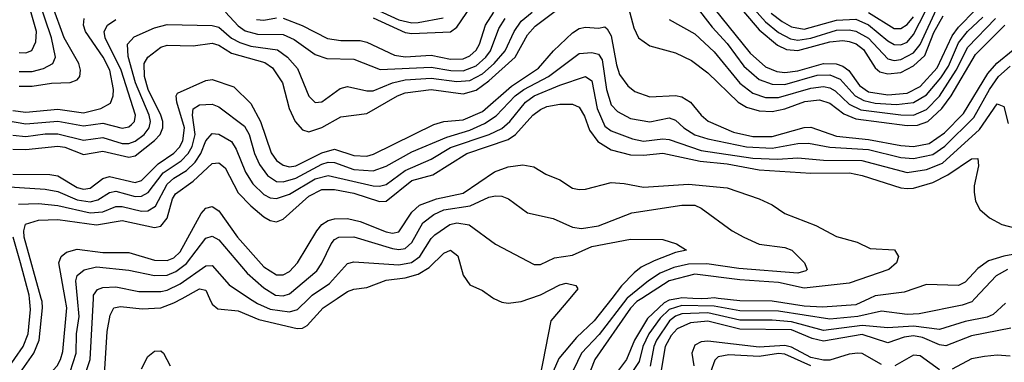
# Model space of a CAD drawing. Header units: inches. Extents: x 990535 to 1117859, y 769386 to 892122.
# Tile 1030 of 1056: x 1081231 to 1084292, y 859801 to 860867. Entities that reach past the tile are written whole.
import ezdxf

# ---------------------------------------------------------------- set-up
doc = ezdxf.new("R2010")
doc.units = ezdxf.units.IN
doc.header["$MEASUREMENT"] = 0
doc.layers.add('B0885', color=7, linetype='Continuous')
doc.layers.add('B0886', color=7, linetype='Continuous')

msp = doc.modelspace()

# ---------------------------------------------------------------- linework, layer by layer
at = {"layer": 'B0885', "color": 5}
for points, elevation in [([(1080344.4, 860000), (1080350, 859998.1), (1080450, 859978.4), (1080530, 859973.8), (1080550, 859967.7), (1080610, 859934.8), (1080694, 859914), (1080749.8, 859909.8), (1080810, 859919.9), (1080850, 859917.7), (1080870, 859908.4), (1080910, 859875), (1080990, 859789.6), (1081110, 859711.4), (1081150, 859703.9), (1081185.6, 859714.4), (1081210, 859736.2), (1081275.3, 859830), (1081291.3, 859870), (1081302.6, 859970), (1081301.2, 859990), (1081298.4, 860000)], 3520), ([(1080597.7, 860000), (1080610, 859995.9), (1080730, 859967.4), (1080850, 859982.8), (1080870, 859977.2), (1080890, 859961.9), (1080984.5, 859844.5), (1081010, 859820), (1081110, 859764), (1081150, 859752.4), (1081170, 859757.8), (1081190, 859775.4), (1081242.3, 859850), (1081257.2, 859890), (1081264.9, 859964.9), (1081261.8, 860000)], 3540), ([(1081170, 859506.3), (1081270, 859522.2), (1081287.7, 859532.3), (1081303.9, 859550), (1081355.4, 859630), (1081390, 859647.7), (1081442, 859658), (1081472.9, 859687.1), (1081493.7, 859746.3), (1081503, 859897), (1081512.3, 859947.7), (1081524, 859970), (1081545, 859975), (1081612.4, 859967.6), (1081670, 859970.6), (1081710, 859985.6), (1081736.1, 860000)], 3420), ([(1081210, 859589.8), (1081250, 859612.6), (1081310.1, 859689.9), (1081370, 859741.9), (1081388.6, 859771.4), (1081406.7, 859830), (1081408.1, 859890), (1081416.2, 859943.8), (1081410.9, 860000)], 3460), ([(1081210, 859547.3), (1081243, 859557), (1081277.2, 859582.8), (1081330, 859663), (1081350, 859679.5), (1081398.5, 859701.5), (1081423.5, 859730), (1081450.4, 859810), (1081460.6, 860000)], 3440), ([(1081219.5, 859640.5), (1081250, 859667.9), (1081310, 859749.4), (1081347.7, 859790), (1081358.6, 859810), (1081365.7, 859834.3), (1081377.9, 859970), (1081372.6, 860000)], 3480), ([(1081821.7, 860000), (1081830, 859982), (1081846.9, 859966.9), (1081910, 859961.6), (1081974.4, 859934.4), (1082093.9, 859906.1), (1082110, 859906.8), (1082124.5, 859915.5), (1082174.9, 859970), (1082218.4, 860000)], 3420), ([(1081945.5, 860000), (1081970, 859983.5), (1082010, 859966.1), (1082070, 859958), (1082094.9, 859965.1), (1082130.5, 860000)], 3440), ([(1082705.3, 860000), (1082730, 859988.6), (1082750, 859985.5), (1082790, 859990.7), (1082817.1, 860000)], 3420), ([(1082940.9, 860000), (1082882.7, 859930), (1082831.5, 859670)], 3420), ([(1083071.4, 860000), (1083016.7, 859930), (1082962, 859878), (1082907.4, 859812.6), (1082890, 859772.9)], 3440), ([(1083118.9, 860000), (1083032.3, 859887.7), (1082977.8, 859830), (1082939.4, 859750)], 3460), ([(1083165, 860000), (1083149.4, 859990), (1083130, 859969.9), (1083019.1, 859810), (1082990, 859736.6)], 3480), ([(1083280.4, 860000), (1083250, 859994), (1083234.2, 859985.8), (1083182.6, 859937.4), (1083142.2, 859870), (1083117.6, 859810), (1083080.2, 859759.8)], 3520), ([(1084200.7, 860000), (1084190.7, 859989.3), (1084161.2, 859978.8), (1084027.7, 859952.3), (1083990, 859950.2), (1083910, 859959.7), (1083836.6, 859943.4), (1083750, 859935), (1083590, 859959.7), (1083470, 859961.4), (1083390, 859976), (1083290, 859978.2), (1083250, 859964.8), (1083221.8, 859938.2), (1083187, 859890), (1083168.7, 859850), (1083156.5, 859803.5), (1083116.6, 859743.5)], 3540), ([(1084295.3, 859984.7), (1084256.8, 859950), (1084238.6, 859941.4), (1084170, 859927.8), (1084090, 859903), (1084010, 859913.5), (1083930, 859908), (1083850, 859915.5), (1083730, 859899.9), (1083630, 859926.9), (1083570, 859932.3), (1083470, 859932.3), (1083370, 859955.1), (1083290, 859951.8), (1083270, 859944.8), (1083251.2, 859930), (1083210.6, 859870), (1083202.3, 859850), (1083190.6, 859789.4)], 3560), ([(1083370, 860000), (1083350, 859998.5), (1083323.3, 860000)], 3520), ([(1083872.9, 860000), (1083830, 859979.6), (1083727.1, 859972.9), (1083670, 859975.5), (1083570, 859991.5), (1083470, 859991.9), (1083402.5, 860000)], 3520), ([(1084312.6, 859907.4), (1084190, 859883.4), (1084110, 859852.1), (1084090, 859855.4), (1084037.8, 859877.8), (1084010, 859882.9), (1083980.3, 859879.7), (1083930, 859862), (1083850, 859887.9), (1083730, 859866.7), (1083694.9, 859874.9), (1083630, 859901.9), (1083470, 859904.6), (1083370, 859928.9), (1083316.5, 859923.5), (1083274.5, 859905.5), (1083256, 859884), (1083238.2, 859850), (1083224.3, 859770)], 3580), ([(1083910, 859794.1), (1083850, 859828.4), (1083836.9, 859830), (1083810, 859826.9), (1083750, 859807.7), (1083730, 859807.5), (1083690, 859816.5), (1083630, 859848.4), (1083610, 859853.7), (1083530, 859848.1), (1083370, 859866.9), (1083350, 859865.1), (1083330, 859854.9), (1083320.1, 859830), (1083327, 859790)], 3620), ([(1081610, 859780.9), (1081630, 859819.3), (1081650, 859835.3), (1081670, 859836.4), (1081678.2, 859830), (1081699.1, 859790)], 3380), ([(1083690, 859790.6), (1083610, 859826.9), (1083590, 859828.2), (1083530, 859819.5), (1083435.2, 859824.8), (1083402.4, 859817.6), (1083391.8, 859808.2), (1083378.5, 859770)], 3640), ([(1084090, 859777.9), (1084030, 859820.7), (1084010, 859823.3), (1083951.4, 859790)], 3620), ([(1084310, 859820.1), (1084270, 859823), (1084230, 859819.6), (1084190, 859811.7), (1084130, 859779.4)], 3620)]:
    msp.add_lwpolyline(points, dxfattribs=dict(at, elevation=elevation))
at = {"layer": 'B0886', "color": 5}
for points, elevation in [([(1083432.7, 860950), (1083530, 860834.8), (1083586.9, 860786.9), (1083614.4, 860774.4), (1083650, 860770.7), (1083750, 860798.2), (1083790, 860802), (1083810, 860799.3), (1083831.6, 860791.6), (1083854.4, 860774.4), (1083890, 860717.3), (1083904.9, 860704.9), (1083930, 860697.8), (1083970, 860702.6), (1084010, 860723.2), (1084044.4, 860755.6), (1084073, 860827), (1084101.8, 860878.2)], 3720), ([(1083470, 860950), (1083550, 860860.3), (1083590, 860826.9), (1083626.9, 860806.9), (1083650, 860802.6), (1083690, 860808.7), (1083770, 860834.2), (1083810, 860835.5), (1083830, 860831.3), (1083870, 860808.7), (1083930, 860744.5), (1083950, 860739.6), (1083970, 860742.3), (1084010, 860763.2), (1084030, 860789.1), (1084087.6, 860912.4)], 3740), ([(1083567, 860887), (1083600.9, 860860.9), (1083630, 860844.5), (1083670, 860837.3), (1083770, 860865.6), (1083830, 860867.9), (1083870, 860850.8), (1083930, 860800.6), (1083950, 860789.5), (1083970, 860787.9), (1083990, 860796.4), (1084010, 860820.4), (1084067.1, 860932.9)], 3760), ([(1081210, 860464.2), (1081250, 860462.4), (1081350, 860473.6), (1081371.3, 860470), (1081430, 860447.3), (1081490, 860458.2), (1081570, 860439.3), (1081590, 860443.6), (1081650, 860490.5), (1081668.1, 860510), (1081676.3, 860530), (1081676.1, 860550), (1081669.8, 860570), (1081630.8, 860649.2), (1081619.6, 860690), (1081618.3, 860730), (1081629.9, 860750), (1081670, 860781), (1081690, 860787.2), (1081770, 860785.7), (1081830, 860793.1), (1081850, 860786.9), (1081890, 860762.5), (1081993.4, 860733.4), (1082017.1, 860717.1), (1082048.1, 860670), (1082069.2, 860590), (1082087.7, 860550), (1082110, 860524.1), (1082130, 860518.3), (1082170, 860531.3), (1082230, 860564.1), (1082310, 860575.1), (1082405.6, 860630), (1082430, 860639), (1082510, 860649.6), (1082610, 860636.5), (1082650, 860647.6), (1082690, 860676), (1082771.7, 860750), (1082810, 860819.1), (1082833.4, 860846.6), (1082925.2, 860914.8)], 3620), ([(1081230, 860705), (1081270, 860705.5), (1081305.2, 860714.8), (1081333.8, 860730), (1081342.2, 860750), (1081330.2, 860810), (1081289.3, 860930)], 3740), ([(1081230, 860764.2), (1081250, 860763.1), (1081268.7, 860771.3), (1081281.9, 860798.1), (1081283.1, 860830), (1081260.2, 860910)], 3760), ([(1081230, 860659.5), (1081270, 860659.5), (1081330, 860669.4), (1081388.3, 860671.7), (1081410, 860679.8), (1081418.4, 860690), (1081420.4, 860710), (1081414.6, 860730), (1081369.8, 860809.8), (1081333.3, 860910)], 3720), ([(1082310, 860912.2), (1082410, 860866.1), (1082450, 860857), (1082470, 860857.9), (1082547.1, 860872.9)], 3740), ([(1082330, 860872.8), (1082430, 860827.1), (1082450, 860823.7), (1082570, 860829.3), (1082590, 860842.9), (1082650, 860932.7)], 3720), ([(1083119.4, 860919.4), (1083140.8, 860840.8), (1083154.4, 860810), (1083190, 860785.5), (1083270, 860763.3), (1083319.8, 860739.8), (1083370, 860701.6), (1083465, 860610), (1083490, 860594.1), (1083530, 860582.8), (1083570, 860581.6), (1083610, 860589.7), (1083672, 860612), (1083717.8, 860617.8), (1083750, 860607.5), (1083793.4, 860573.4), (1083830, 860558.4), (1083990, 860537.3), (1084021.6, 860538.4), (1084054.4, 860550), (1084097.5, 860590), (1084126.3, 860630), (1084202.1, 860757.9), (1084293.3, 860850)], 3620), ([(1083330, 860912.3), (1083383.5, 860843.5), (1083430, 860792.9), (1083482.5, 860722.5), (1083530, 860680.1), (1083570, 860665.7), (1083610, 860664.9), (1083710, 860693.7), (1083750, 860695.5), (1083781.3, 860681.3), (1083828.2, 860630), (1083855.2, 860615.2), (1083890, 860607.5), (1083956.8, 860603.2), (1084010, 860608.8), (1084050, 860633.2), (1084094.4, 860685.6), (1084118, 860722), (1084150, 860794.6), (1084177.9, 860830), (1084225.6, 860874.4)], 3660), ([(1083367.4, 860930), (1083502.3, 860762.3), (1083550, 860720.2), (1083585.3, 860705.3), (1083610, 860702), (1083650, 860707.5), (1083730, 860730.8), (1083769.7, 860729.7), (1083790, 860722.5), (1083808.5, 860708.5), (1083841.6, 860661.6), (1083870, 860641.9), (1083930, 860633.2), (1083990, 860638.4), (1084030, 860658.9), (1084083.5, 860716.5), (1084130, 860816.2), (1084150, 860843.8), (1084202.6, 860897.4)], 3680), ([(1081210, 860507.4), (1081250, 860503.3), (1081310, 860511.5), (1081350, 860511.6), (1081430, 860492.3), (1081490, 860500.2), (1081550, 860481.1), (1081570, 860481.1), (1081590, 860488.6), (1081617.7, 860510), (1081633.5, 860530), (1081637.8, 860550), (1081633.8, 860570), (1081591.1, 860670), (1081568.3, 860751.7), (1081566.2, 860790), (1081587, 860813), (1081650, 860841.7), (1081690, 860851.9), (1081830, 860848.1), (1081850, 860843), (1081890, 860809.6), (1081915.7, 860795.7), (1081950, 860784.7), (1082032.7, 860772.7), (1082064.2, 860750), (1082094.8, 860714.8), (1082130, 860628.3), (1082150, 860608.8), (1082170, 860610.7), (1082227.9, 860652.1), (1082250, 860659.1), (1082310, 860645.8), (1082330, 860645.4), (1082389.8, 860670.2), (1082430, 860679.6), (1082510, 860685.1), (1082590, 860674.3), (1082630, 860677.1), (1082670, 860698.2), (1082706.4, 860730), (1082740, 860770), (1082767.9, 860830), (1082790, 860861.8), (1082824.6, 860890)], 3640), ([(1081870.5, 860890), (1081910, 860847.2), (1081932, 860832), (1081970, 860821.2), (1082050, 860820.5), (1082084.9, 860804.9), (1082150, 860758.6), (1082185.8, 860745.8), (1082270, 860743.7), (1082352.2, 860712.2), (1082510, 860719.2), (1082571, 860709), (1082610, 860708), (1082650, 860723.5), (1082680.2, 860750), (1082695.2, 860770), (1082720.9, 860839.1), (1082740.7, 860870)], 3660), ([(1081967.2, 860867.2), (1081990, 860865.2), (1082030, 860872.7)], 3680), ([(1082050, 860871.4), (1082108.9, 860848.9), (1082188.2, 860808.2), (1082230, 860802.1), (1082290, 860802.4), (1082310, 860797), (1082395.9, 860755.9), (1082430, 860751), (1082510, 860756.4), (1082570, 860743.7), (1082610, 860744.9), (1082630, 860753.8), (1082650, 860771.6), (1082660.7, 860790), (1082678.7, 860850), (1082705, 860890)], 3680), ([(1083870, 860888.8), (1083950, 860839.1), (1083970, 860838.8), (1083990, 860851.5), (1084010, 860875.2)], 3780), ([(1081190, 860553), (1081250, 860542.3), (1081350, 860550.8), (1081430, 860536.1), (1081490, 860544.9), (1081550, 860529.5), (1081570, 860533.6), (1081578.9, 860541.1), (1081587.8, 860550), (1081590.9, 860570), (1081546.5, 860710), (1081497.3, 860810), (1081494.2, 860830), (1081504.3, 860850), (1081530, 860867)], 3660), ([(1081210, 860584.3), (1081250, 860579.3), (1081350, 860588.2), (1081430, 860576.8), (1081483.9, 860590), (1081513.2, 860606.8), (1081522.3, 860630), (1081523, 860650), (1081511.2, 860710), (1081490.9, 860750), (1081435.3, 860830), (1081429.5, 860850), (1081431.7, 860870)], 3680), ([(1081210, 860386.1), (1081325.4, 860385.4), (1081350, 860381.4), (1081410, 860344.9), (1081430, 860339.2), (1081450, 860342.2), (1081490, 860373.1), (1081510, 860379.4), (1081590, 860360), (1081610, 860366.2), (1081661.9, 860418.1), (1081710, 860451.9), (1081727.5, 860470), (1081738.5, 860490), (1081743.8, 860530), (1081720.1, 860610), (1081717.6, 860630), (1081722.1, 860637.9), (1081810, 860677.9), (1081830, 860680.7), (1081897.4, 860657.4), (1081950, 860605.9), (1081980.3, 860550), (1082012.5, 860452.5), (1082030, 860428.2), (1082050, 860414), (1082070, 860409.3), (1082090, 860411.6), (1082170, 860452.8), (1082210, 860464.2), (1082270, 860444.7), (1082310, 860442), (1082331.4, 860448.6), (1082519, 860541), (1082550, 860550.1), (1082610, 860554.7), (1082670, 860580.6), (1082759.8, 860660.2), (1082844.4, 860715.6), (1082890.3, 860770), (1082950, 860825.3), (1082970, 860839), (1082990, 860843.8), (1083030, 860840.1), (1083050, 860844.7), (1083057.7, 860837.7), (1083070, 860816.9), (1083086.1, 860726.1), (1083095.8, 860695.8), (1083121.2, 860661.2), (1083143, 860643), (1083190, 860626.8), (1083270, 860631), (1083290, 860626.8), (1083316, 860610), (1083349.4, 860569.4), (1083371.3, 860551.3), (1083450, 860517.1), (1083510, 860503.8), (1083570, 860503.2), (1083670, 860531.1), (1083690, 860532.3), (1083770, 860504.7), (1083870, 860494.5), (1083970, 860475.5), (1084010, 860472.4), (1084058.4, 860481.6), (1084105.6, 860514.4), (1084164.6, 860575.3), (1084241.2, 860698.8), (1084268.5, 860731.5), (1084370, 860814.7)], 3580), ([(1083250, 860867.7), (1083330, 860822.2), (1083390, 860767.1), (1083470, 860669.7), (1083510, 860637.6), (1083550, 860624.4), (1083590, 860624.2), (1083690, 860653.5), (1083730, 860659.1), (1083750, 860654.9), (1083765.8, 860645.8), (1083810, 860603.4), (1083845.8, 860585.8), (1083970, 860570.7), (1084010, 860569.9), (1084050, 860587.8), (1084090, 860629.1), (1084142.5, 860710), (1084178.8, 860781.3), (1084264.6, 860870)], 3640), ([(1081150, 860350.3), (1081310, 860339.8), (1081350, 860332.1), (1081410, 860306.3), (1081450, 860299.8), (1081474.1, 860305.9), (1081510, 860329.5), (1081530, 860333.3), (1081590, 860316.7), (1081610, 860317.4), (1081630.7, 860329.3), (1081677.7, 860390), (1081732.7, 860427.3), (1081754.6, 860450), (1081767.5, 860472.5), (1081776.7, 860510), (1081768.3, 860570), (1081770.6, 860589.4), (1081790, 860601.4), (1081830, 860603.4), (1081850, 860595.6), (1081930, 860535.2), (1081944.4, 860510), (1081960.7, 860450), (1081976.3, 860416.3), (1082001.8, 860381.8), (1082030, 860363.9), (1082050, 860362.5), (1082090, 860373.3), (1082170, 860417.1), (1082190, 860423.4), (1082210, 860422.6), (1082270, 860400.9), (1082330, 860396.9), (1082370, 860411.2), (1082450, 860455.7), (1082558.5, 860501.5), (1082630, 860523.2), (1082676.3, 860543.7), (1082712.1, 860567.8), (1082771.5, 860630), (1082798.1, 860650), (1082874.7, 860690), (1082970, 860761.5), (1083010, 860764.1), (1083030, 860759.6), (1083042.2, 860742.2), (1083054.9, 860650), (1083070, 860601.7), (1083090, 860580.9), (1083130, 860558.8), (1083190, 860548.5), (1083250, 860561), (1083270, 860554.2), (1083296.1, 860530), (1083330, 860508.8), (1083370, 860495.9), (1083490, 860471.1), (1083570, 860467.1), (1083650, 860481.5), (1083683.1, 860483.1), (1083749.7, 860469.7), (1083870, 860462.6), (1083970, 860438.2), (1084010, 860434.9), (1084070, 860447.4), (1084107.1, 860472.9), (1084197.4, 860562.6), (1084245.4, 860650), (1084273.4, 860690), (1084310, 860721.8)], 3560), ([(1081227.5, 860292.5), (1081290, 860295.3), (1081350, 860289), (1081450, 860265.7), (1081490, 860269.2), (1081530, 860285.4), (1081550, 860285.3), (1081610, 860270.9), (1081630, 860271.9), (1081653.7, 860286.2), (1081690, 860355.5), (1081710, 860373.5), (1081750, 860397.2), (1081776.9, 860423.1), (1081794.8, 860450), (1081810, 860489.5), (1081830, 860512.7), (1081850, 860510.8), (1081890, 860487.4), (1081904.4, 860464.4), (1081932.9, 860392.9), (1081955.8, 860355.8), (1081990, 860323.2), (1082010, 860313), (1082030, 860310.3), (1082070, 860323.6), (1082150, 860371.3), (1082190, 860382.1), (1082329.9, 860350.1), (1082350, 860348.8), (1082370, 860353.8), (1082430, 860398), (1082510, 860432.4), (1082570.8, 860469.2), (1082690.4, 860510), (1082730, 860527.8), (1082754.6, 860550), (1082803.6, 860610), (1082830, 860629.3), (1082910, 860663), (1082990, 860689.6), (1083010, 860676.1), (1083026, 860590), (1083050, 860535), (1083070, 860521), (1083135.9, 860495.9), (1083170, 860489.1), (1083230, 860496.3), (1083250, 860494.2), (1083350, 860459.4), (1083510, 860435.9), (1083587.3, 860432.7), (1083650, 860436.9), (1083729.8, 860429.8), (1083848.7, 860428.7), (1083990, 860391.7), (1084050, 860400.3), (1084099.4, 860420.6), (1084214.4, 860525.6), (1084270, 860604.6), (1084290, 860596.9), (1084303.9, 860543.9)], 3540), ([(1081298.4, 860000), (1081245.6, 860190), (1081243.7, 860210), (1081249.3, 860230.7), (1081290, 860243.3), (1081350, 860245.6), (1081470, 860228.3), (1081550, 860241.8), (1081650, 860220.6), (1081670, 860224), (1081690, 860249.6), (1081706.4, 860310), (1081715.3, 860324.7), (1081770, 860364.6), (1081830, 860419.2), (1081850, 860421.1), (1081870, 860405.6), (1081910, 860328.4), (1081950, 860287.4), (1081990, 860253.9), (1082010, 860242.3), (1082030, 860238.2), (1082050, 860245.8), (1082130, 860317.8), (1082170, 860338.5), (1082210, 860338.2), (1082270, 860326.8), (1082350, 860300.9), (1082370, 860302.4), (1082450, 860366.7), (1082515.9, 860384.1), (1082621.3, 860450), (1082750, 860494.3), (1082772.2, 860510), (1082826.7, 860570), (1082850, 860587), (1082870, 860596.2), (1082910, 860604), (1082950, 860604.3), (1082970, 860594.4), (1082987, 860567), (1083002.6, 860522.6), (1083028, 860488), (1083070, 860462.3), (1083130, 860446.7), (1083170, 860444.9), (1083230, 860451.8), (1083346.2, 860426.2), (1083430, 860418.2), (1083530, 860399.9), (1083690, 860388.9), (1083810.6, 860390.6), (1083850, 860382.5), (1083970, 860343.8), (1083990, 860341.5), (1084010, 860342.8), (1084070, 860360.4), (1084116, 860384), (1084190, 860434.2), (1084210, 860435.2), (1084211.6, 860411.6), (1084198.1, 860350), (1084198, 860330), (1084202.5, 860302.5), (1084215.9, 860276), (1084246, 860250), (1084284.6, 860230), (1084434.3, 860190)], 3520), ([(1081372.6, 860000), (1081353.1, 860110), (1081359.7, 860130), (1081376.3, 860143.7), (1081410, 860152.9), (1081490, 860142.4), (1081570, 860142.3), (1081650, 860119.2), (1081690, 860117.6), (1081710, 860126.1), (1081730, 860144.4), (1081795.7, 860264.3), (1081810, 860280.8), (1081830, 860285.3), (1081850, 860271.7), (1081907.9, 860190), (1081990, 860098.4), (1082030, 860073.2), (1082050, 860072.7), (1082070, 860083.5), (1082095, 860110), (1082154.9, 860210), (1082170.4, 860229.6), (1082190, 860241.8), (1082210, 860247.4), (1082250, 860248.3), (1082290, 860239), (1082370, 860207.2), (1082390, 860202.8), (1082410, 860206.7), (1082450, 860268.5), (1082473.7, 860290), (1082527, 860310), (1082610, 860326.6), (1082706.7, 860393.3), (1082750, 860408.7), (1082795, 860415), (1082829.1, 860409.1), (1082866.3, 860386.3), (1082910, 860368.4), (1082950, 860342.2), (1082970, 860338.7), (1082990, 860339.8), (1083070, 860360.2), (1083110, 860357.6), (1083170, 860345.4), (1083310, 860354.9), (1083430, 860343.3), (1083530.2, 860310), (1083570, 860290.7), (1083610, 860263.8), (1083706.2, 860226.2), (1083770, 860192.6), (1083834.2, 860174.2), (1083875.2, 860155.2), (1083950.7, 860150.7), (1083962.8, 860130), (1083957.2, 860110), (1083933, 860090), (1083810, 860047.2), (1083670, 860032.1), (1083590, 860048.9), (1083470, 860057.2), (1083330, 860074.9), (1083250, 860054.5), (1083165, 860000)], 3480), ([(1081410.9, 860000), (1081405.8, 860054.3), (1081410, 860070.7), (1081431.4, 860088.6), (1081470, 860098.2), (1081570, 860087.3), (1081650, 860070.8), (1081690, 860072.1), (1081716.4, 860083.6), (1081750, 860108.2), (1081810, 860187.4), (1081830, 860193.5), (1081850, 860182.2), (1081938.4, 860078.4), (1081990, 860032.5), (1082026, 860010), (1082050, 860007.4), (1082070, 860013.9), (1082154.4, 860085.6), (1082170.6, 860109.4), (1082199.2, 860170), (1082210, 860183.1), (1082222.9, 860190), (1082270, 860191.2), (1082390, 860155.2), (1082410, 860152.1), (1082430, 860155.5), (1082450, 860174.1), (1082484.9, 860235.1), (1082519.1, 860260.9), (1082550, 860275.3), (1082631.9, 860288.1), (1082690, 860314.8), (1082710, 860319.3), (1082730, 860318), (1082750.3, 860310), (1082810, 860266.3), (1082890, 860248.6), (1082950, 860221.7), (1082977.4, 860217.4), (1083030, 860225.8), (1083134.3, 860265.7), (1083290, 860289.6), (1083329.5, 860289.5), (1083350, 860280.2), (1083446, 860210), (1083482, 860190), (1083530, 860168.9), (1083610, 860158.5), (1083631.3, 860150), (1083671.1, 860110), (1083679.6, 860090), (1083674.7, 860085.3), (1083650, 860078.3), (1083466.8, 860093.2), (1083367.2, 860107.2), (1083310, 860105.9), (1083264.4, 860095.6), (1083221.9, 860078.1), (1083185.4, 860054.6), (1083119.4, 860000.6), (1083118.9, 860000)], 3460), ([(1082130.5, 860000), (1082140.7, 860010), (1082193.8, 860046.2), (1082250, 860108.2), (1082270, 860113.7), (1082410, 860104.5), (1082448.7, 860111.3), (1082475.1, 860130), (1082510, 860186.2), (1082522.2, 860197.8), (1082568.7, 860230), (1082590, 860235.2), (1082628.5, 860228.5), (1082710, 860168.4), (1082830, 860105.6), (1082850, 860105.2), (1082894, 860126), (1082950, 860133.9), (1083010, 860161.6), (1083130, 860184), (1083230, 860183), (1083272.7, 860170), (1083303.8, 860150), (1083270, 860142.6), (1083203.4, 860116.6), (1083163.5, 860096.5), (1083141.1, 860078.9), (1083101.5, 860038.5), (1083071.4, 860000)], 3440), ([(1081261.8, 860000), (1081260.9, 860010), (1081234.2, 860110), (1081210.5, 860190.5)], 3540), ([(1082218.4, 860000), (1082250, 860021.8), (1082270, 860029), (1082310, 860034.2), (1082370, 860056.6), (1082430, 860064.2), (1082470, 860075), (1082504, 860096), (1082550, 860140.8), (1082570, 860149.5), (1082592.7, 860132.7), (1082610, 860071.8), (1082630, 860042.2), (1082670, 860024.5), (1082701.7, 860001.7), (1082705.3, 860000)], 3420), ([(1084391.7, 860150), (1084290, 860131.1), (1084242.9, 860117.1), (1084210, 860092.7), (1084170, 860050.2), (1084150, 860040.1), (1084050, 860042.9), (1083981.1, 860018.9), (1083890, 860008.1), (1083872.9, 860000)], 3520), ([(1081460.6, 860000), (1081461.1, 860010), (1081472.6, 860027.4), (1081490, 860033.9), (1081530, 860035.4), (1081601.2, 860021.3), (1081670, 860020.9), (1081690, 860025.2), (1081730, 860044.8), (1081810, 860101.4), (1081830, 860102.3), (1081882.4, 860042.4), (1081945.5, 860000)], 3440), ([(1084302.3, 860090), (1084266.3, 860070), (1084200.7, 860000)], 3540), ([(1082817.1, 860000), (1082850, 860011.2), (1082910, 860042.5), (1082930, 860047.5), (1082959.8, 860039.8), (1082965.8, 860030), (1082940.9, 860000)], 3420), ([(1081736.1, 860000), (1081790, 860029.7), (1081810, 860025.4), (1081821.7, 860000)], 3420), ([(1083323.3, 860000), (1083290, 860001.9), (1083280.4, 860000)], 3520), ([(1083402.5, 860000), (1083390, 860001.5), (1083370, 860000)], 3520)]:
    msp.add_lwpolyline(points, dxfattribs=dict(at, elevation=elevation))

doc.saveas('drawing.dxf')
